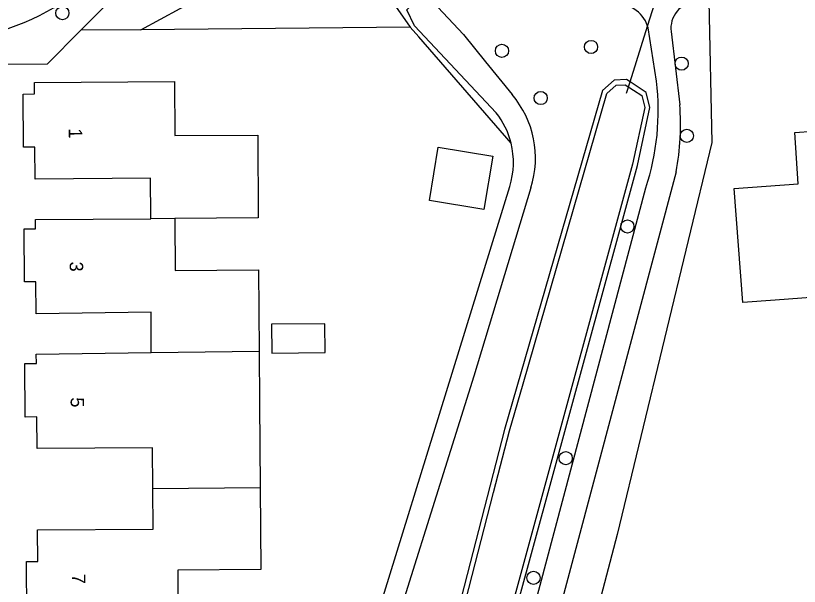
# Model space of a CAD drawing. Extents: x 157321 to 158827, y 386650 to 388532.
# Drawn here: x 158048 to 158106.1, y 387556.8 to 387599.1 of the extents above; entities that cross this region are included whole.
import ezdxf

# ---------------------------------------------------------------- set-up
doc = ezdxf.new("R2010")
doc.units = 0
for name, color, linetype in [('IMGEO_Boom', 7, 'Continuous'), ('IMGEO_Duiker', 7, 'Continuous'), ('IMGEO_Groenvoorziening', 7, 'Continuous'), ('IMGEO_Pand', 7, 'Continuous'), ('IMGEO_Pand_nummerreeks', 7, 'Continuous'), ('IMGEO_Rijbaan_lokaal_open', 7, 'Continuous'), ('IMGEO_Voetpad_halfverhard', 7, 'Continuous'), ('IMGEO_Voetpad_open', 7, 'Continuous'), ('IMGEO_Waterloop', 7, 'Continuous')]:
    doc.layers.add(name, color=color, linetype=linetype)

msp = doc.modelspace()

# ---------------------------------------------------------------- linework, layer by layer
at = {"layer": 'IMGEO_Boom'}
for centre in [(158051.436, 387599.298), (158090.677, 387596.787), (158084.062, 387596.502), (158097.4, 387595.55), (158086.94, 387592.995), (158097.787, 387590.19), (158093.37, 387583.469), (158088.796, 387566.27), (158086.403, 387557.391)]:
    msp.add_circle(centre, 0.489, dxfattribs=at)
at = {"layer": 'IMGEO_Duiker'}
msp.add_lwpolyline([(158093.301, 387593.356), (158093.567, 387594.197), (158094.877, 387598.33), (158095.421, 387600.046), (158096.724, 387604.156), (158097.84, 387607.677), (158098.193, 387608.792)], dxfattribs=at)
at = {"layer": 'IMGEO_Groenvoorziening'}
for points in [[(158057.257, 387598.066), (158071.866, 387606.002), (158077.256, 387598.262)], [(158099.408, 387600.178), (158099.65, 387589.702), (158092.622, 387560.6), (158085.558, 387533.733), (158085.567, 387531.252), (158087.141, 387529.801), (158095.964, 387526.956)], [(158057.257, 387598.066), (158052.808, 387598.022)], [(158077.256, 387598.262), (158057.257, 387598.066)], [(158084.736, 387589.658), (158077.895, 387597.527), (158077.256, 387598.262)], [(158094.135, 387587.989), (158095.049, 387592.301), (158094.768, 387593.418), (158093.567, 387594.197), (158093.306, 387594.366), (158092.4, 387594.326), (158091.52, 387593.554), (158084.248, 387568.4), (158075.288, 387533.619), (158075.553, 387532.532), (158076.544, 387531.62), (158076.75, 387531.43)], [(158078.846, 387532.042), (158094.135, 387587.989)]]:
    msp.add_lwpolyline(points, dxfattribs=at)
at = {"layer": 'IMGEO_Pand'}
for points in [[(158058.007, 387584.039), (158058.006, 387584.196), (158057.986, 387587.045), (158049.418, 387586.982), (158049.401, 387589.351), (158048.551, 387589.345), (158048.522, 387593.294), (158049.372, 387593.3), (158049.366, 387594.14), (158059.764, 387594.212), (158059.778, 387590.209), (158065.938, 387590.231), (158065.96, 387584.101), (158059.784, 387584.053)], [(158114.566, 387587.268), (158118.527, 387587.565), (158118.917, 387582.581), (158119.188, 387579.11), (158104.346, 387578.007), (158101.939, 387577.822), (158101.289, 387586.289), (158106.048, 387586.637), (158105.792, 387590.437), (158108.521, 387590.648), (158108.429, 387591.836), (158114.158, 387592.239), (158114.566, 387587.268)], [(158083.378, 387588.692), (158082.722, 387584.723), (158078.681, 387585.391), (158079.337, 387589.361), (158083.378, 387588.692)], [(158058.037, 387574.105), (158058.036, 387574.288), (158058.027, 387577.104), (158049.48, 387576.993), (158049.467, 387579.356), (158048.619, 387579.352), (158048.596, 387583.28), (158049.444, 387583.285), (158049.44, 387583.973), (158058.007, 387584.039)], [(158059.784, 387584.053), (158058.007, 387584.039)], [(158059.784, 387584.053), (158059.785, 387583.89), (158059.816, 387580.187), (158065.991, 387580.238), (158066.041, 387574.212)], [(158066.96, 387576.211), (158066.977, 387574.073), (158070.936, 387574.106), (158070.918, 387576.244), (158066.96, 387576.211)], [(158058.143, 387564.024), (158058.121, 387567.04), (158049.557, 387566.979), (158049.537, 387569.33), (158048.687, 387569.323), (158048.654, 387573.294), (158049.504, 387573.301), (158049.498, 387573.99), (158058.037, 387574.105)], [(158058.037, 387574.105), (158066.041, 387574.212)], [(158066.041, 387574.212), (158066.072, 387570.349), (158066.124, 387564.097)], [(158058.143, 387564.024), (158066.124, 387564.097)], [(158066.124, 387564.097), (158066.174, 387558.018), (158059.998, 387557.967), (158060.028, 387554.264), (158060.029, 387554.1)], [(158052.736, 387554.008), (158049.659, 387553.969), (158049.653, 387554.658), (158048.803, 387554.651), (158048.77, 387558.598), (158049.62, 387558.605), (158049.6, 387560.953), (158058.164, 387561.014), (158058.143, 387564.024)]]:
    msp.add_lwpolyline(points, dxfattribs=at)
at = {"layer": 'IMGEO_Rijbaan_lokaal_open'}
msp.add_arc((158040.435, 387617.986), 21.027, 289.3946, 316.72181, dxfattribs=at)
at = {"layer": 'IMGEO_Voetpad_halfverhard'}
for points in [[(158095.544, 387594.243), (158094.912, 387598.213), (158094.877, 387598.33), (158094.804, 387598.526), (158094.713, 387598.716), (158094.605, 387598.896), (158094.482, 387599.066), (158094.345, 387599.224), (158094.194, 387599.369), (158094.03, 387599.501), (158093.855, 387599.617), (158093.671, 387599.717), (158093.478, 387599.8), (158093.279, 387599.866), (158093.075, 387599.913), (158092.867, 387599.943), (158092.658, 387599.953), (158092.633, 387599.953)], [(158096.618, 387597.928), (158097.255, 387592.494)], [(158096.985, 387587.524), (158081.808, 387530.512)], [(158080.091, 387531.267), (158094.754, 387586.341)]]:
    msp.add_lwpolyline(points, dxfattribs=at)
for centre, radius, start, end in [((158098.583, 387598.17), 1.98, 93.13204, 187.0185), ((158076.907, 387592.116), 18.758, 342.06987, 6.51181), ((158079.766, 387590.952), 17.556, 348.74116, 5.03966)]:
    msp.add_arc(centre, radius, start, end, dxfattribs=at)
at = {"layer": 'IMGEO_Voetpad_open'}
for points in [[(158052.808, 387598.022), (158060.767, 387606.029), (158068.268, 387613.545)], [(158052.808, 387598.022), (158050.317, 387595.516), (158040.863, 387595.441), (158040.869, 387594.697)]]:
    msp.add_lwpolyline(points, dxfattribs=at)
at = {"layer": 'IMGEO_Waterloop'}
for points in [[(158083.643, 387591.896), (158077.561, 387598.352), (158077.005, 387599.532), (158077.799, 387600.354), (158078.922, 387600.142), (158081.199, 387597.705), (158082.842, 387595.683), (158084.819, 387593.249)], [(158076.928, 387531.786), (158075.897, 387532.735), (158075.682, 387533.616), (158080.029, 387550.439), (158083.441, 387563.725), (158084.616, 387568.299), (158085.628, 387571.799), (158091.856, 387593.341), (158092.551, 387593.951), (158093.201, 387593.979), (158094.434, 387593.179), (158094.657, 387592.294), (158093.764, 387588.079), (158078.506, 387532.247)], [(158068.511, 387532.478), (158070.132, 387539.426), (158084.638, 387586.433)], [(158086.213, 387586.329), (158081.976, 387572.346), (158074.143, 387547.382), (158071.587, 387538.386), (158070.886, 387535.266), (158070.46, 387532.475)]]:
    msp.add_lwpolyline(points, dxfattribs=at)
for centre, radius, start, end in [((158079.299, 387588.537), 7.257, 342.29012, 40.48893), ((158078.968, 387588.227), 5.943, 13.93504, 38.1251), ((158078.968, 387588.219), 5.944, 342.51253, 14.00638)]:
    msp.add_arc(centre, radius, start, end, dxfattribs=at)

# ---------------------------------------------------------------- texts
at = {"layer": 'IMGEO_Pand_nummerreeks'}
for s, rotation, p in [('1', 270.41805, (158051.911, 387590.741)), ('3', 270.32638, (158051.977, 387580.853)), ('5', 270.48107, (158052.045, 387570.781)), ('7', 270.48107, (158052.147, 387557.677))]:
    msp.add_text(s, height=1, rotation=rotation, dxfattribs=at).set_placement(p)

doc.saveas('drawing.dxf')
